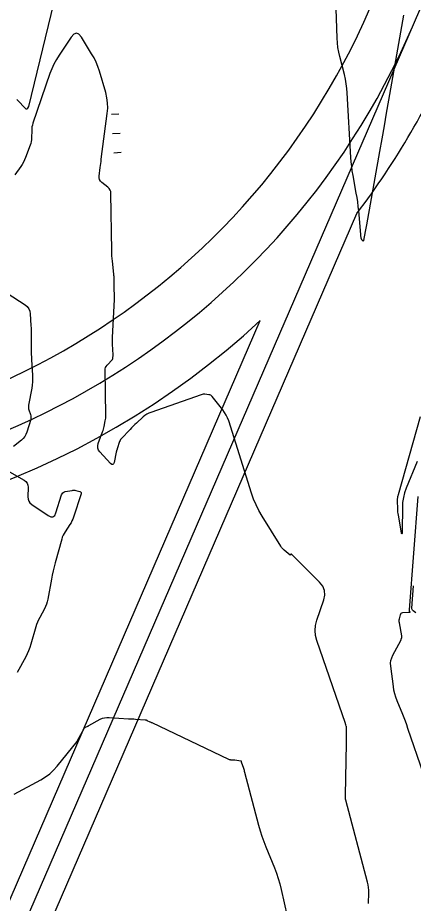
# Model space of a CAD drawing. Extents: x 658976 to 668721, y 639543 to 647196.
# Drawn here: x 661467.2 to 661518.4, y 641412.7 to 641527.4 of the extents above; entities that cross this region are included whole.
import ezdxf

# ---------------------------------------------------------------- set-up
doc = ezdxf.new("R2010")
doc.units = 0
doc.layers.add('Ex_Minor Contours', color=7, linetype='Continuous')
doc.layers.add('R_Water', color=7, linetype='Continuous')

msp = doc.modelspace()

# ---------------------------------------------------------------- linework, layer by layer
at = {"layer": 'Ex_Minor Contours'}
for points in [[(661517.19, 641527.72), (661515.24, 641516.7), (661514.94, 641515.05), (661514.65, 641513.39), (661514.35, 641511.73), (661514.06, 641510.08), (661512.37, 641500.58), (661512.34, 641500.36), (661512.3, 641500.15), (661512.26, 641499.93), (661512.22, 641499.72), (661511.99, 641498.52), (661511.98, 641498.48), (661511.96, 641498.46), (661511.94, 641498.47), (661511.91, 641498.49), (661511.78, 641498.64), (661511.76, 641498.68), (661511.73, 641498.72), (661511.72, 641498.76), (661511.71, 641498.81), (661511.38, 641502.37), (661511.32, 641502.95), (661511.24, 641503.53), (661511.16, 641504.11), (661511.06, 641504.68), (661510.64, 641506.98), (661510.54, 641507.56), (661510.46, 641508.14), (661510.4, 641508.72), (661510.36, 641509.3), (661509.88, 641517.66), (661509.83, 641518.25), (661509.75, 641518.85), (661509.64, 641519.44), (661509.51, 641520.03), (661508.91, 641522.36), (661508.78, 641522.94), (661508.68, 641523.54), (661508.61, 641524.13), (661508.57, 641524.73), (661508.22, 641534.98)], [(661467.07, 641516.81), (661467.27, 641516.6), (661468.07, 641515.76), (661468.25, 641515.61), (661468.4, 641515.58), (661468.52, 641515.68), (661468.61, 641515.9), (661472.25, 641530.88)], [(661512.63, 641412.65), (661512.68, 641414.05), (661512.69, 641414.4), (661512.66, 641414.75), (661512.61, 641415.1), (661512.53, 641415.44), (661509.7, 641426.05), (661509.69, 641426.1), (661509.68, 641426.14), (661509.67, 641426.19), (661509.67, 641426.24), (661509.65, 641426.43), (661509.65, 641426.48), (661509.64, 641426.53), (661509.64, 641426.58), (661509.64, 641426.63), (661509.79, 641433.42), (661509.79, 641433.63), (661509.79, 641433.84), (661509.79, 641434.05), (661509.79, 641434.27), (661509.79, 641435.44), (661509.79, 641435.49), (661509.78, 641435.53), (661509.77, 641435.57), (661509.76, 641435.62), (661509.71, 641435.79), (661509.7, 641435.84), (661509.68, 641435.88), (661509.67, 641435.92), (661509.65, 641435.97), (661505.93, 641446.71), (661505.76, 641447.37), (661505.71, 641448.03), (661505.76, 641448.68), (661505.93, 641449.34), (661506.84, 641451.98), (661506.97, 641452.62), (661506.93, 641453.21), (661506.71, 641453.76), (661506.3, 641454.28), (661502.65, 641457.9), (661502.63, 641457.91), (661502.62, 641457.91), (661502.61, 641457.91), (661502.59, 641457.89), (661502.55, 641457.8), (661502.54, 641457.79), (661502.52, 641457.78), (661502.51, 641457.78), (661502.49, 641457.79), (661501.73, 641458.42), (661501.6, 641458.54), (661501.48, 641458.66), (661501.37, 641458.79), (661501.28, 641458.94), (661498.86, 641462.84), (661498.45, 641463.55), (661498.08, 641464.29), (661497.76, 641465.04), (661497.49, 641465.82), (661494.53, 641475.17), (661494.39, 641475.55), (661494.21, 641475.92), (661494, 641476.27), (661493.76, 641476.61), (661492.37, 641478.35), (661492.29, 641478.44), (661492.19, 641478.51), (661492.08, 641478.55), (661491.96, 641478.57), (661491.45, 641478.62), (661491.33, 641478.63), (661491.2, 641478.62), (661491.08, 641478.6), (661490.96, 641478.56), (661484.43, 641476.27), (661484.17, 641476.16), (661483.91, 641476.03), (661483.67, 641475.87), (661483.45, 641475.68), (661482.58, 641474.9), (661482.36, 641474.7), (661482.15, 641474.49), (661481.95, 641474.29), (661481.75, 641474.07), (661480.61, 641472.85), (661480.52, 641472.75), (661480.45, 641472.63), (661480.39, 641472.51), (661480.34, 641472.39), (661480.12, 641471.69), (661480.1, 641471.64), (661480.09, 641471.59), (661480.07, 641471.55), (661480.06, 641471.5), (661480, 641471.31), (661479.98, 641471.26), (661479.97, 641471.22), (661479.96, 641471.17), (661479.95, 641471.12), (661479.67, 641469.79), (661479.6, 641469.6), (661479.51, 641469.52), (661479.39, 641469.54), (661479.23, 641469.67), (661477.85, 641471.15), (661477.66, 641471.4), (661477.57, 641471.66), (661477.55, 641471.94), (661477.63, 641472.24), (661478.18, 641473.75), (661478.24, 641473.92), (661478.3, 641474.1), (661478.35, 641474.28), (661478.39, 641474.45), (661478.54, 641475.17), (661478.58, 641475.35), (661478.6, 641475.53), (661478.61, 641475.71), (661478.61, 641475.9), (661478.51, 641481.75), (661478.53, 641481.93), (661478.57, 641482.09), (661478.65, 641482.24), (661478.76, 641482.38), (661479.47, 641483.14), (661479.49, 641483.16), (661479.5, 641483.17), (661479.5, 641483.19), (661479.51, 641483.21), (661479.52, 641483.29), (661479.53, 641483.34), (661479.53, 641483.38), (661479.56, 641483.58), (661479.56, 641483.62), (661479.57, 641483.66), (661479.57, 641483.71), (661479.56, 641483.75), (661479.46, 641485.11), (661479.45, 641485.18), (661479.45, 641485.25), (661479.45, 641485.32), (661479.45, 641485.39), (661479.47, 641485.67), (661479.47, 641485.74), (661479.48, 641485.81), (661479.48, 641485.88), (661479.49, 641485.96), (661479.74, 641490.88), (661479.74, 641491.04), (661479.74, 641491.21), (661479.74, 641491.37), (661479.73, 641491.54), (661479.69, 641492.2), (661479.68, 641492.36), (661479.67, 641492.53), (661479.67, 641492.69), (661479.67, 641492.86), (661479.68, 641493.52), (661479.68, 641493.69), (661479.67, 641493.86), (661479.66, 641494.02), (661479.65, 641494.19), (661479.46, 641495.87), (661479.42, 641496.2), (661479.4, 641496.54), (661479.38, 641496.87), (661479.37, 641497.21), (661479.27, 641504.63), (661479.24, 641504.87), (661479.17, 641505.08), (661479.04, 641505.28), (661478.87, 641505.44), (661478.08, 641506.06), (661477.91, 641506.23), (661477.8, 641506.42), (661477.74, 641506.64), (661477.75, 641506.87), (661477.89, 641507.98), (661477.92, 641508.25), (661477.95, 641508.52), (661477.99, 641508.79), (661478.02, 641509.06), (661478.8, 641514.99), (661478.86, 641515.68), (661478.84, 641516.36), (661478.75, 641517.03), (661478.59, 641517.7), (661477.78, 641520.48), (661477.58, 641521.07), (661477.35, 641521.65), (661477.08, 641522.2), (661476.77, 641522.74), (661475.45, 641524.87), (661475.12, 641525.27), (661474.79, 641525.41), (661474.45, 641525.28), (661474.1, 641524.89), (661472.55, 641522.56), (661472.2, 641521.99), (661471.88, 641521.4), (661471.61, 641520.79), (661471.37, 641520.16), (661469.16, 641513.73), (661469.09, 641513.5), (661469.04, 641513.26), (661469.01, 641513.03), (661469, 641512.79), (661468.99, 641511.82), (661468.98, 641511.58), (661468.95, 641511.35), (661468.9, 641511.12), (661468.82, 641510.89), (661468.21, 641509.27), (661468.09, 641508.97), (661467.94, 641508.67), (661467.77, 641508.39), (661467.59, 641508.11), (661466.81, 641507.03)], [(661465.81, 641491.72), (661468.14, 641490.21), (661468.41, 641489.98), (661468.62, 641489.71), (661468.75, 641489.4), (661468.81, 641489.05), (661468.9, 641487.54), (661468.92, 641487.17), (661468.94, 641486.8), (661468.94, 641486.42), (661468.95, 641486.05), (661468.94, 641484.56), (661468.94, 641484.19), (661468.95, 641483.81), (661468.96, 641483.44), (661468.98, 641483.07), (661469.11, 641481.08), (661469.12, 641480.66), (661469.11, 641480.24), (661469.07, 641479.82), (661469, 641479.4), (661468.59, 641477.22), (661468.57, 641477.06), (661468.57, 641476.9), (661468.59, 641476.74), (661468.64, 641476.59), (661468.85, 641475.98), (661468.89, 641475.83), (661468.91, 641475.67), (661468.9, 641475.52), (661468.87, 641475.36), (661468.38, 641473.71), (661468.26, 641473.41), (661468.11, 641473.14), (661467.91, 641472.89), (661467.67, 641472.67), (661466.64, 641471.85)], [(661518.94, 641469.9), (661517.53, 641466.46), (661517.31, 641465.86), (661517.16, 641465.25), (661517.06, 641464.62), (661517.03, 641463.98), (661517.01, 641460.93), (661517, 641460.62), (661516.97, 641460.51), (661516.93, 641460.61), (661516.87, 641460.92), (661516.51, 641462.97), (661516.48, 641463.16), (661516.46, 641463.36), (661516.44, 641463.56), (661516.43, 641463.76), (661516.38, 641464.86), (661516.38, 641464.91), (661516.38, 641464.95), (661516.38, 641465), (661516.39, 641465.04), (661516.42, 641465.24), (661516.42, 641465.27), (661516.43, 641465.31), (661516.44, 641465.34), (661516.45, 641465.38), (661516.49, 641465.52), (661516.51, 641465.59), (661516.53, 641465.66), (661519.37, 641475.75)], [(661465.2, 641469.09), (661468.01, 641467.5), (661468.24, 641467.32), (661468.41, 641467.11), (661468.51, 641466.86), (661468.53, 641466.57), (661468.51, 641465.33), (661468.53, 641465.03), (661468.62, 641464.77), (661468.78, 641464.55), (661469, 641464.36), (661471.12, 641462.91), (661471.47, 641462.74), (661471.76, 641462.74), (661471.99, 641462.92), (661472.15, 641463.28), (661472.86, 641465.58), (661472.93, 641465.74), (661473.04, 641465.87), (661473.18, 641465.96), (661473.35, 641466.01), (661474.23, 641466.17), (661474.35, 641466.19), (661474.48, 641466.19), (661474.6, 641466.18), (661474.73, 641466.15), (661475.22, 641466.02), (661475.33, 641465.97), (661475.39, 641465.91), (661475.41, 641465.82), (661475.39, 641465.71), (661474.43, 641462.72), (661474.33, 641462.46), (661474.22, 641462.21), (661474.1, 641461.97), (661473.95, 641461.74), (661473.34, 641460.82), (661473.2, 641460.59), (661473.07, 641460.35), (661472.97, 641460.1), (661472.89, 641459.84), (661472.05, 641456.8), (661471.9, 641456.27), (661471.78, 641455.73), (661471.66, 641455.2), (661471.56, 641454.66), (661471.09, 641452.06), (661471.02, 641451.75), (661470.92, 641451.44), (661470.8, 641451.14), (661470.66, 641450.85), (661470.04, 641449.7), (661469.89, 641449.41), (661469.76, 641449.11), (661469.64, 641448.81), (661469.54, 641448.5), (661468.89, 641446.24), (661468.75, 641445.82), (661468.6, 641445.4), (661468.42, 641445), (661468.22, 641444.6), (661467.13, 641442.59)], [(661519.77, 641429.47), (661517.75, 641435.35), (661517.59, 641435.81), (661517.43, 641436.26), (661517.25, 641436.71), (661517.07, 641437.15), (661516.34, 641438.93), (661516.18, 641439.38), (661516.04, 641439.84), (661515.94, 641440.3), (661515.86, 641440.78), (661515.53, 641443.41), (661515.51, 641443.78), (661515.55, 641444.13), (661515.65, 641444.48), (661515.8, 641444.82), (661516.82, 641446.71), (661516.84, 641446.76), (661516.86, 641446.81), (661516.88, 641446.86), (661516.89, 641446.92), (661516.94, 641447.13), (661516.95, 641447.19), (661516.95, 641447.24), (661516.95, 641447.29), (661516.94, 641447.35), (661516.64, 641449.01), (661516.62, 641449.15), (661516.62, 641449.28), (661516.63, 641449.41), (661516.65, 641449.54), (661516.77, 641450.06), (661516.82, 641450.18), (661516.89, 641450.26), (661516.98, 641450.32), (661517.1, 641450.34), (661518.01, 641450.41), (661518.02, 641450.41), (661518.03, 641450.42), (661518.02, 641450.42), (661518.02, 641450.43), (661517.97, 641450.46), (661517.97, 641450.47), (661517.96, 641450.48), (661517.96, 641450.5), (661517.96, 641450.51), (661517.96, 641450.62), (661517.96, 641450.65), (661517.97, 641450.67), (661517.97, 641450.69), (661517.97, 641450.72), (661519.07, 641465.37)], [(661518.76, 641450.3), (661518.42, 641450.57), (661518.35, 641450.65), (661518.3, 641450.73), (661518.27, 641450.83), (661518.27, 641450.93), (661518.45, 641453.83)], [(661466.75, 641426.82), (661470.2, 641428.69), (661470.78, 641429.05), (661471.33, 641429.46), (661471.83, 641429.92), (661472.28, 641430.43), (661474.88, 641433.64), (661474.89, 641433.65), (661474.9, 641433.66), (661474.9, 641433.67), (661474.91, 641433.68), (661474.93, 641433.72), (661474.93, 641433.73), (661474.94, 641433.74), (661474.94, 641433.75), (661474.95, 641433.76), (661475.8, 641435.34), (661475.83, 641435.4), (661475.87, 641435.44), (661475.91, 641435.47), (661475.97, 641435.5), (661476.19, 641435.6), (661476.25, 641435.63), (661476.3, 641435.65), (661476.36, 641435.68), (661476.41, 641435.71), (661477.89, 641436.52), (661478.16, 641436.65), (661478.44, 641436.73), (661478.72, 641436.77), (661479.02, 641436.77), (661481.56, 641436.6), (661481.78, 641436.59), (661482, 641436.57), (661482.22, 641436.56), (661482.43, 641436.54), (661483.72, 641436.46), (661483.73, 641436.46), (661483.74, 641436.46), (661483.75, 641436.46), (661483.77, 641436.46), (661483.82, 641436.46), (661483.83, 641436.46), (661483.84, 641436.46), (661483.85, 641436.45), (661483.86, 641436.44), (661483.89, 641436.4), (661483.9, 641436.39), (661483.91, 641436.38), (661483.92, 641436.38), (661483.93, 641436.37), (661484.3, 641436.21), (661484.36, 641436.18), (661484.43, 641436.15), (661484.49, 641436.12), (661484.56, 641436.09), (661494.52, 641431.36), (661494.58, 641431.33), (661494.65, 641431.31), (661494.71, 641431.3), (661494.78, 641431.29), (661495.06, 641431.28), (661495.13, 641431.27), (661495.2, 641431.27), (661495.26, 641431.26), (661495.33, 641431.25), (661496.11, 641431.14), (661496.13, 641431.14), (661496.13, 641431.13), (661496.14, 641431.12), (661496.14, 641431.11), (661496.14, 641431.06), (661496.15, 641431.04), (661496.15, 641431.03), (661496.15, 641431.02), (661496.15, 641431), (661496.43, 641430.21), (661496.47, 641430.07), (661496.51, 641429.93), (661496.55, 641429.8), (661496.59, 641429.66), (661498.4, 641422.8), (661498.6, 641422.09), (661498.82, 641421.39), (661499.07, 641420.7), (661499.33, 641420.01), (661500.45, 641417.28), (661500.71, 641416.6), (661500.95, 641415.9), (661501.15, 641415.2), (661501.33, 641414.49), (661502.12, 641411)]]:
    msp.add_lwpolyline(points, dxfattribs=at)
at = {"layer": 'R_Water'}
for p, q in [((661433.99, 641331.26), (661536.1, 641567.27)), ((661479.33, 641514.9), (661480.31, 641514.96)), ((661479.48, 641512.41), (661480.46, 641512.46)), ((661479.63, 641509.91), (661480.61, 641509.97)), ((661436.74, 641330.06), (661511.14, 641502.03)), ((661431.24, 641332.45), (661498.6, 641488.17))]:
    msp.add_line(p, q, dxfattribs=at)
for radius, start, end in [(94, 262.8003, 336.6062), (100, 262.8003, 336.6062), (106, 322.9423, 336.6062), (106, 262.8003, 312.8253)]:
    msp.add_arc((661426.55, 641565.91), radius, start, end, dxfattribs=at)

doc.saveas('drawing.dxf')
